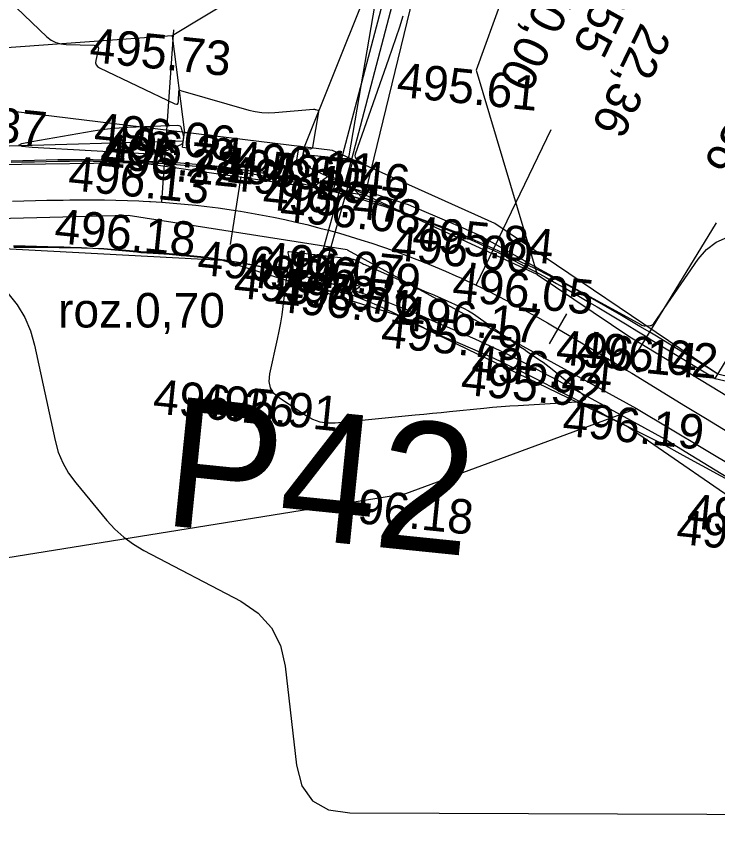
# Model space of a CAD drawing. Extents: x -636600 to -628587, y -1090963 to -1085869.
# Drawn here: x -629050.5 to -629009.89, y -1088563.76 to -1088516.49 of the extents above; entities that cross this region are included whole.
import ezdxf

# ---------------------------------------------------------------- set-up
doc = ezdxf.new("R2010")
doc.units = 0
for name, color, linetype in [('01_PARCELY_NÁVRH_PC', 7, 'Continuous'), ('03_PC_OBJEKTY_NÁVRH', 7, 'Continuous'), ('38', 7, 'Continuous'), ('40', 7, 'Continuous'), ('42', 7, 'Continuous'), ('60', 7, 'Continuous'), ('Ex_Minor Contours', 7, 'Continuous'), ('HEKTOMETRY100', 7, 'Continuous'), ('HEKTOMETRY20', 7, 'Continuous'), ('HL_BODY', 7, 'Continuous'), ('koty_vše', 7, 'Continuous'), ('POLOMERY', 7, 'Continuous'), ('popis', 7, 'Continuous'), ('propustky', 7, 'Continuous'), ('situace_osa', 7, 'Continuous'), ('situace_těleso', 7, 'Continuous'), ('situace_vozovka', 7, 'Continuous'), ('VRCHOLY', 7, 'Continuous')]:
    doc.layers.add(name, color=color, linetype=linetype)

msp = doc.modelspace()

# ---------------------------------------------------------------- linework, layer by layer
at = {"layer": '01_PARCELY_NÁVRH_PC'}
for points in [[(-628797.268, -1088599.367), (-628803.168, -1088601.999), (-628812.934, -1088601.582), (-628832.165, -1088595.244), (-628849.208, -1088588.577), (-628860.296, -1088586.669), (-628866.872, -1088586.344), (-628891.634, -1088589.889), (-628899.816, -1088590.081), (-628907.833, -1088588.742), (-628917.719, -1088585.175), (-628967.154, -1088562.949), (-628982.602, -1088553.887), (-628986.712, -1088549.129), (-629003.77, -1088538.689), (-629009.893, -1088537.205), (-629022.794, -1088528.495), (-629032.194, -1088524.262), (-629055.129, -1088521.456), (-629116.118, -1088523.665)], [(-629103.251, -1088532.065), (-629052.7, -1088529.864), (-629038.562, -1088530.601), (-629028.487, -1088533.779), (-629015.069, -1088540.253), (-629007.452, -1088545.511), (-628972.857, -1088565.488), (-628957.181, -1088573.303), (-628911.327, -1088593.589), (-628902.259, -1088595.576), (-628893.398, -1088595.701), (-628880.788, -1088593.696), (-628864.324, -1088592.366), (-628857.85, -1088592.936), (-628840.483, -1088598.193), (-628816.171, -1088607.624), (-628806.799, -1088608.916), (-628797.268, -1088607.75)]]:
    msp.add_lwpolyline(points, dxfattribs=at)
at = {"layer": '38'}
for p, q in [((-629040.878, -1088524.066), (-629040.771, -1088523.213)), ((-629040.771, -1088523.213), (-629040.473, -1088523.25)), ((-629040.58, -1088524.104), (-629040.473, -1088523.25)), ((-629040.878, -1088524.066), (-629040.58, -1088524.104)), ((-629034.135, -1088524.005), (-629034.308, -1088524.912)), ((-629033.841, -1088524.061), (-629034.135, -1088524.005)), ((-629033.841, -1088524.061), (-629034.014, -1088524.968)), ((-629034.014, -1088524.968), (-629034.308, -1088524.912))]:
    msp.add_line(p, q, dxfattribs=at)
at = {"layer": '40'}
for p, q in [((-629043.232, -1088524.972), (-629084.624, -1088525.542)), ((-629043.232, -1088524.972), (-629030.323, -1088526.822)), ((-629020.34, -1088531.44), (-629030.323, -1088526.822)), ((-629044.026, -1088528.027), (-629084.28, -1088529.065)), ((-629031.351, -1088530.004), (-629044.026, -1088528.027)), ((-629031.351, -1088530.004), (-629014.598, -1088539.193)), ((-629020.34, -1088531.44), (-629014.988, -1088535.042)), ((-629014.988, -1088535.042), (-628983.493, -1088554.218)), ((-629014.598, -1088539.193), (-628991.46, -1088553.094))]:
    msp.add_line(p, q, dxfattribs=at)
at = {"layer": '42'}
for p, q in [((-629016.062, -1088497.991), (-629023.876, -1088519.599)), ((-629027.993, -1088509.509), (-629041.485, -1088517.611)), ((-629041.485, -1088517.611), (-629085.392, -1088520.86)), ((-629041.485, -1088517.611), (-629040.771, -1088523.213)), ((-629023.876, -1088519.599), (-629020.34, -1088531.44)), ((-629027.956, -1088544.112), (-629014.598, -1088539.193)), ((-629065.914, -1088550.24), (-629027.956, -1088544.112))]:
    msp.add_line(p, q, dxfattribs=at)
at = {"layer": '60'}
for p, q in [((-629027.993, -1088509.509), (-629033.841, -1088524.061)), ((-629031.078, -1088524.765), (-629027.105, -1088509.57)), ((-629026.123, -1088509.6), (-629030.323, -1088526.822)), ((-629084.701, -1088524.921), (-629040.871, -1088523.705)), ((-629033.845, -1088524.493), (-629031.078, -1088524.765)), ((-629031.458, -1088526.123), (-629031.078, -1088524.765))]:
    msp.add_line(p, q, dxfattribs=at)
at = {"layer": 'Ex_Minor Contours'}
for points in [[(-629028.114, -1088516.487), (-629028.319, -1088517.108), (-629028.528, -1088517.729), (-629028.739, -1088518.348), (-629028.954, -1088518.967), (-629030.879, -1088524.463), (-629030.9, -1088524.562), (-629030.888, -1088524.65), (-629030.843, -1088524.728), (-629030.766, -1088524.794), (-629030.387, -1088525.04), (-629030.321, -1088525.087), (-629030.303, -1088525.112), (-629030.333, -1088525.114), (-629030.412, -1088525.093), (-629030.823, -1088524.963), (-629030.917, -1088524.947), (-629030.993, -1088524.966), (-629031.051, -1088525.018), (-629031.091, -1088525.105), (-629031.388, -1088526.109), (-629031.397, -1088526.129), (-629031.41, -1088526.14), (-629031.427, -1088526.142), (-629031.447, -1088526.136), (-629031.58, -1088526.071), (-629031.581, -1088526.071), (-629031.573, -1088526.072), (-629031.573, -1088526.07), (-629031.899, -1088525.828), (-629031.946, -1088525.784), (-629031.977, -1088525.734), (-629031.992, -1088525.676), (-629031.991, -1088525.612), (-629031.889, -1088524.841), (-629031.87, -1088524.774), (-629031.835, -1088524.728), (-629031.782, -1088524.702), (-629031.713, -1088524.696), (-629031.403, -1088524.713), (-629031.334, -1088524.707), (-629031.28, -1088524.681), (-629031.243, -1088524.635), (-629031.222, -1088524.568), (-629029.15, -1088512.396)], [(-629050.484, -1088516.003), (-629048.727, -1088517.669), (-629048.482, -1088517.864), (-629048.216, -1088518.005), (-629047.927, -1088518.091), (-629047.616, -1088518.124), (-629045.986, -1088518.155), (-629045.858, -1088518.175), (-629045.777, -1088518.232), (-629045.742, -1088518.325), (-629045.754, -1088518.454), (-629045.895, -1088519.04), (-629045.909, -1088519.177), (-629045.88, -1088519.293), (-629045.808, -1088519.388), (-629045.693, -1088519.464), (-629041.316, -1088521.551), (-629041.228, -1088521.579), (-629041.164, -1088521.567), (-629041.124, -1088521.516), (-629041.108, -1088521.425), (-629041.085, -1088520.807), (-629041.082, -1088520.788), (-629041.073, -1088520.776), (-629041.059, -1088520.772), (-629041.04, -1088520.774), (-629040.932, -1088520.805), (-629040.868, -1088520.824), (-629037.037, -1088521.914), (-629036.665, -1088522.002), (-629036.29, -1088522.056), (-629035.912, -1088522.075), (-629035.53, -1088522.06), (-629033.292, -1088521.872), (-629033.261, -1088521.871), (-629033.23, -1088521.873), (-629033.2, -1088521.879), (-629033.171, -1088521.889), (-629033.053, -1088521.933), (-629033.028, -1088521.946), (-629033.012, -1088521.965), (-629033.004, -1088521.988), (-629033.005, -1088522.016), (-629033.354, -1088524.064), (-629033.369, -1088524.114), (-629033.398, -1088524.149), (-629033.438, -1088524.169), (-629033.49, -1088524.173), (-629033.725, -1088524.16), (-629033.777, -1088524.165), (-629033.818, -1088524.184), (-629033.846, -1088524.219), (-629033.863, -1088524.269), (-629033.938, -1088524.68), (-629033.943, -1088524.755), (-629033.928, -1088524.823), (-629033.893, -1088524.882), (-629033.838, -1088524.934), (-629033.495, -1088525.189), (-629033.479, -1088525.203), (-629033.475, -1088525.212), (-629033.484, -1088525.215), (-629033.505, -1088525.213), (-629033.615, -1088525.193), (-629033.636, -1088525.19), (-629033.644, -1088525.191), (-629033.639, -1088525.197), (-629033.62, -1088525.207), (-629030.513, -1088526.711), (-629030.494, -1088526.717), (-629030.479, -1088526.715), (-629030.467, -1088526.705), (-629030.459, -1088526.687), (-629030.433, -1088526.6), (-629030.425, -1088526.582), (-629030.413, -1088526.571), (-629030.397, -1088526.567), (-629030.377, -1088526.57), (-629028.465, -1088527.174), (-629028.141, -1088527.281), (-629027.819, -1088527.395), (-629027.5, -1088527.518), (-629027.184, -1088527.648), (-629024.691, -1088528.709), (-629024.253, -1088528.904), (-629023.821, -1088529.11), (-629023.396, -1088529.329), (-629022.976, -1088529.56), (-629021.067, -1088530.647), (-629020.771, -1088530.815), (-629020.475, -1088530.981), (-629020.177, -1088531.146), (-629019.879, -1088531.309), (-629018.685, -1088531.96), (-629018.387, -1088532.122), (-629018.088, -1088532.286), (-629017.79, -1088532.449), (-629017.492, -1088532.612), (-629014.341, -1088534.343), (-629014.28, -1088534.372), (-629014.217, -1088534.392), (-629014.152, -1088534.403), (-629014.084, -1088534.405), (-629013.81, -1088534.395), (-629013.745, -1088534.386), (-629013.688, -1088534.363), (-629013.638, -1088534.327), (-629013.595, -1088534.277), (-629011.027, -1088530.558), (-629010.545, -1088529.99), (-629009.98, -1088529.563), (-629009.332, -1088529.276)], [(-629050.995, -1088532.526), (-629050.454, -1088533.2), (-629050.014, -1088533.926), (-629049.677, -1088534.705), (-629049.441, -1088535.536), (-629048.257, -1088541.05), (-629048.071, -1088541.719), (-629047.811, -1088542.353), (-629047.475, -1088542.949), (-629047.063, -1088543.51), (-629045.268, -1088545.678), (-629044.798, -1088546.193), (-629044.283, -1088546.654), (-629043.726, -1088547.062), (-629043.124, -1088547.415), (-629037.509, -1088550.361), (-629036.49, -1088551.046), (-629035.721, -1088551.902), (-629035.2, -1088552.929), (-629034.929, -1088554.127), (-629034.276, -1088559.844), (-629033.965, -1088561.053), (-629033.345, -1088561.918), (-629032.417, -1088562.439), (-629031.182, -1088562.616), (-629005.345, -1088562.713)]]:
    msp.add_lwpolyline(points, dxfattribs=at)
for points in [[(-629050.366, -1088523.947), (-629050.18, -1088523.85), (-629049.612, -1088523.731), (-629046.062, -1088523.126), (-629045.56, -1088523.049), (-629045.057, -1088522.988), (-629044.551, -1088522.943), (-629044.045, -1088522.914), (-629041.17, -1088522.799), (-629041.092, -1088522.806), (-629041.031, -1088522.835), (-629040.984, -1088522.885), (-629040.954, -1088522.957), (-629040.848, -1088523.348), (-629040.836, -1088523.401), (-629040.83, -1088523.454), (-629040.829, -1088523.507), (-629040.833, -1088523.561), (-629040.861, -1088523.778), (-629040.873, -1088523.828), (-629040.896, -1088523.869), (-629040.93, -1088523.902), (-629040.975, -1088523.928), (-629041.985, -1088524.347), (-629042.172, -1088524.413), (-629042.362, -1088524.457), (-629042.557, -1088524.479), (-629042.755, -1088524.478), (-629049.593, -1088524.079), (-629050.17, -1088524.024)], [(-629034.763, -1088530.122), (-629034.741, -1088530.11), (-629034.706, -1088530.109), (-629031.082, -1088530.538), (-629031.007, -1088530.55), (-629030.935, -1088530.569), (-629030.864, -1088530.595), (-629030.796, -1088530.626), (-629030.527, -1088530.767), (-629030.459, -1088530.802), (-629030.391, -1088530.835), (-629030.322, -1088530.868), (-629030.253, -1088530.899), (-629027.339, -1088532.185), (-629027.035, -1088532.319), (-629026.732, -1088532.453), (-629026.429, -1088532.586), (-629026.125, -1088532.72), (-629024.912, -1088533.256), (-629024.612, -1088533.398), (-629024.321, -1088533.553), (-629024.037, -1088533.722), (-629023.762, -1088533.906), (-629021.649, -1088535.389), (-629021.467, -1088535.516), (-629021.285, -1088535.642), (-629021.102, -1088535.768), (-629020.918, -1088535.893), (-629020.183, -1088536.391), (-629020.001, -1088536.517), (-629019.822, -1088536.648), (-629019.645, -1088536.782), (-629019.472, -1088536.921), (-629017.85, -1088538.249), (-629017.617, -1088538.487), (-629017.57, -1088538.664), (-629017.712, -1088538.78), (-629018.041, -1088538.836), (-629021.436, -1088539.036), (-629021.935, -1088539.068), (-629022.433, -1088539.105), (-629022.93, -1088539.147), (-629023.427, -1088539.195), (-629025.415, -1088539.395), (-629025.912, -1088539.445), (-629026.409, -1088539.495), (-629026.906, -1088539.544), (-629027.403, -1088539.593), (-629032.034, -1088540.047), (-629032.484, -1088540.055), (-629032.915, -1088539.988), (-629033.327, -1088539.845), (-629033.721, -1088539.628), (-629035.26, -1088538.61), (-629035.584, -1088538.331), (-629035.786, -1088538.004), (-629035.868, -1088537.627), (-629035.828, -1088537.201), (-629035.381, -1088535.19), (-629035.282, -1088534.718), (-629035.194, -1088534.245), (-629035.118, -1088533.769), (-629035.054, -1088533.291), (-629034.711, -1088530.503), (-629034.708, -1088530.462), (-629034.709, -1088530.421), (-629034.714, -1088530.38), (-629034.723, -1088530.34), (-629034.767, -1088530.179), (-629034.771, -1088530.145)], [(-629030.613, -1088532.141), (-629030.619, -1088532.16), (-629030.641, -1088532.18), (-629031.173, -1088532.549), (-629031.234, -1088532.585), (-629031.264, -1088532.588), (-629031.265, -1088532.557), (-629031.235, -1088532.493), (-629030.983, -1088532.034), (-629030.975, -1088532.023), (-629030.965, -1088532.016), (-629030.953, -1088532.012), (-629030.939, -1088532.013), (-629030.881, -1088532.022), (-629030.866, -1088532.025), (-629030.852, -1088532.028), (-629030.838, -1088532.033), (-629030.824, -1088532.038), (-629030.649, -1088532.11), (-629030.623, -1088532.125)]]:
    msp.add_lwpolyline(points, close=True, dxfattribs=at)
at = {"layer": 'HEKTOMETRY100'}
msp.add_lwpolyline([(-629037.506, -1088525.756), (-629038.122, -1088529.708)], dxfattribs=at)
at = {"layer": 'HEKTOMETRY20'}
msp.add_lwpolyline([(-629018.655, -1088533.719), (-629019.659, -1088535.449)], dxfattribs=at)
at = {"layer": 'HL_BODY'}
for points in [[(-629042.069, -1088527.255), (-629041.381, -1088517.278)], [(-629023.869, -1088532.062), (-629019.541, -1088523.047)], [(-629015.166, -1088536.979), (-629009.96, -1088528.441)]]:
    msp.add_lwpolyline(points, dxfattribs=at)
at = {"layer": 'POLOMERY'}
for points in [[(-629042.069, -1088527.255), (-629041.381, -1088517.278)], [(-629023.869, -1088532.062), (-629019.541, -1088523.047)], [(-629015.166, -1088536.979), (-629009.96, -1088528.441)]]:
    msp.add_lwpolyline(points, dxfattribs=at)
at = {"layer": 'popis'}
msp.add_lwpolyline([(-629010.039, -1088537.47), (-629006.587, -1088531.811)], dxfattribs=at)
at = {"layer": 'propustky'}
for p, q in [((-629033.328, -1088532.145), (-629031.696, -1088526.279)), ((-629032.829, -1088526.431), (-629032.708, -1088525.997)), ((-629030.3, -1088526.667), (-629032.708, -1088525.997)), ((-629032.943, -1088532.253), (-629031.311, -1088526.386)), ((-629030.42, -1088527.101), (-629032.829, -1088526.431)), ((-629030.42, -1088527.101), (-629030.3, -1088526.667)), ((-629034.34, -1088531.864), (-629034.219, -1088531.431)), ((-629031.811, -1088532.101), (-629034.219, -1088531.431)), ((-629031.931, -1088532.534), (-629034.34, -1088531.864)), ((-629031.931, -1088532.534), (-629031.811, -1088532.101))]:
    msp.add_line(p, q, dxfattribs=at)
at = {"layer": 'situace_osa'}
msp.add_lwpolyline([(-629050.731, -1088527.192), (-629050.065, -1088527.173), (-629049.399, -1088527.156), (-629048.732, -1088527.141), (-629048.066, -1088527.13), (-629047.783, -1088527.126), (-629047.399, -1088527.121), (-629046.732, -1088527.117), (-629046.066, -1088527.118), (-629045.399, -1088527.124), (-629044.732, -1088527.136), (-629044.066, -1088527.154), (-629043.4, -1088527.18), (-629043.156, -1088527.191), (-629042.785, -1088527.21), (-629042.734, -1088527.213), (-629042.069, -1088527.255), (-629041.417, -1088527.304), (-629040.767, -1088527.362), (-629040.117, -1088527.428), (-629039.469, -1088527.502), (-629038.821, -1088527.585), (-629038.174, -1088527.677), (-629037.814, -1088527.732), (-629037.529, -1088527.777), (-629036.885, -1088527.885), (-629036.243, -1088528.002), (-629035.602, -1088528.127), (-629034.963, -1088528.261), (-629034.325, -1088528.403), (-629033.69, -1088528.553), (-629033.056, -1088528.712), (-629032.92, -1088528.747), (-629032.425, -1088528.878), (-629031.796, -1088529.053), (-629031.169, -1088529.237), (-629030.545, -1088529.428), (-629029.923, -1088529.627), (-629029.304, -1088529.835), (-629028.687, -1088530.051), (-629028.152, -1088530.245), (-629028.074, -1088530.274), (-629027.463, -1088530.506), (-629026.856, -1088530.746), (-629026.252, -1088530.993), (-629025.651, -1088531.249), (-629025.053, -1088531.512), (-629024.725, -1088531.661), (-629024.459, -1088531.783), (-629023.869, -1088532.062), (-629023.558, -1088532.212), (-629023.27, -1088532.354), (-629022.674, -1088532.654), (-629022.082, -1088532.961), (-629021.494, -1088533.274), (-629020.908, -1088533.593), (-629020.325, -1088533.917), (-629019.745, -1088534.245), (-629019.168, -1088534.578), (-629019.157, -1088534.584), (-629018.592, -1088534.914), (-629018.018, -1088535.254), (-629017.446, -1088535.596), (-629016.875, -1088535.94), (-629016.305, -1088536.285), (-629015.735, -1088536.632), (-629015.166, -1088536.979), (-629014.871, -1088537.158), (-629011.759, -1088539.056), (-629010.602, -1088539.762), (-629006.333, -1088542.365)], dxfattribs=at)
at = {"layer": 'situace_těleso'}
for points in [[(-629009.893, -1088537.205), (-629010.426, -1088536.871), (-629013.529, -1088534.958), (-629013.826, -1088534.782), (-629014.401, -1088534.442), (-629014.979, -1088534.102), (-629015.56, -1088533.763), (-629016.143, -1088533.425), (-629016.731, -1088533.089), (-629017.323, -1088532.756), (-629017.909, -1088532.433), (-629017.919, -1088532.427), (-629018.52, -1088532.101), (-629019.127, -1088531.781), (-629019.738, -1088531.466), (-629020.354, -1088531.157), (-629020.978, -1088530.859), (-629021.608, -1088530.568), (-629022.232, -1088530.262), (-629022.534, -1088530.116), (-629022.86, -1088529.96), (-629023.48, -1088529.672), (-629023.758, -1088529.546), (-629024.1, -1088529.387), (-629024.725, -1088529.11), (-629025.364, -1088528.865), (-629026.004, -1088528.627), (-629026.647, -1088528.397), (-629027.286, -1088528.156), (-629027.367, -1088528.123), (-629027.92, -1088527.903), (-629028.559, -1088527.66), (-629029.201, -1088527.425), (-629029.846, -1088527.2), (-629030.495, -1088526.986), (-629031.039, -1088526.401), (-629031.666, -1088526.081), (-629032.161, -1088525.827), (-629032.264, -1088525.631), (-629033.128, -1088526.242), (-629033.792, -1088526.079), (-629034.459, -1088525.925), (-629035.128, -1088525.783), (-629035.799, -1088525.651), (-629036.473, -1088525.529), (-629037.148, -1088525.418), (-629037.447, -1088525.373), (-629037.825, -1088525.318), (-629038.503, -1088525.229), (-629039.182, -1088525.15), (-629039.863, -1088525.082), (-629040.544, -1088525.025), (-629041.227, -1088524.978), (-629041.909, -1088524.94), (-629042.605, -1088524.911), (-629042.658, -1088524.91), (-629043.045, -1088524.9), (-629043.301, -1088524.929), (-629043.992, -1088524.891), (-629044.681, -1088524.853), (-629045.368, -1088524.826), (-629046.054, -1088524.809), (-629046.739, -1088524.801), (-629047.421, -1088524.801), (-629047.813, -1088524.803), (-629048.101, -1088524.806), (-629048.779, -1088524.818), (-629049.454, -1088524.835), (-629050.128, -1088524.857), (-629050.799, -1088524.882)], [(-629050.653, -1088529.857), (-629049.992, -1088529.857), (-629049.334, -1088529.858), (-629048.678, -1088529.862), (-629048.024, -1088529.87), (-629047.748, -1088529.874), (-629047.373, -1088529.881), (-629046.725, -1088529.895), (-629046.079, -1088529.913), (-629045.437, -1088529.95), (-629044.797, -1088530.003), (-629044.162, -1088530.063), (-629043.53, -1088530.13), (-629043.299, -1088530.156), (-629042.948, -1088530.181), (-629042.9, -1088530.185), (-629042.274, -1088530.226), (-629041.661, -1088530.266), (-629041.048, -1088530.314), (-629040.437, -1088530.372), (-629039.826, -1088530.437), (-629039.216, -1088530.512), (-629038.607, -1088530.595), (-629038.268, -1088530.645), (-629037.999, -1088530.686), (-629037.393, -1088530.786), (-629036.788, -1088530.895), (-629036.185, -1088531.012), (-629035.602, -1088531.226), (-629035.031, -1088531.478), (-629034.464, -1088531.736), (-629033.902, -1088532.002), (-629033.782, -1088532.06), (-629033.339, -1088532.249), (-629032.729, -1088532.325), (-629032.119, -1088532.41), (-629031.509, -1088532.503), (-629030.922, -1088532.672), (-629030.354, -1088532.902), (-629029.791, -1088533.14), (-629029.303, -1088533.354), (-629029.232, -1088533.386), (-629028.676, -1088533.641), (-629028.126, -1088533.903), (-629027.579, -1088534.173), (-629027.037, -1088534.452), (-629026.499, -1088534.738), (-629026.195, -1088534.878), (-629025.941, -1088534.976), (-629025.375, -1088535.199), (-629025.076, -1088535.32), (-629024.798, -1088535.435), (-629024.221, -1088535.68), (-629023.643, -1088535.934), (-629023.066, -1088536.195), (-629022.489, -1088536.464), (-629021.911, -1088536.74), (-629021.333, -1088537.023), (-629020.753, -1088537.31), (-629020.743, -1088537.315), (-629020.174, -1088537.604), (-629019.593, -1088537.902), (-629019.012, -1088538.205), (-629018.428, -1088538.51), (-629017.843, -1088538.818), (-629017.256, -1088539.129), (-629016.667, -1088539.44), (-629016.361, -1088539.602), (-629013.095, -1088541.248), (-629011.909, -1088541.905), (-629007.507, -1088544.289)]]:
    msp.add_lwpolyline(points, dxfattribs=at)
at = {"layer": 'situace_vozovka'}
msp.add_line((-629010.039, -1088537.47), (-629003.932, -1088538.851), dxfattribs=at)
for points in [[(-629050.797, -1088524.943), (-629050.126, -1088524.924), (-629049.453, -1088524.907), (-629048.777, -1088524.892), (-629048.1, -1088524.88), (-629047.812, -1088524.876), (-629047.42, -1088524.871), (-629046.738, -1088524.867), (-629046.055, -1088524.868), (-629045.369, -1088524.874), (-629044.681, -1088524.886), (-629043.992, -1088524.906), (-629043.301, -1088524.932), (-629043.047, -1088524.944), (-629042.661, -1088524.964), (-629042.608, -1088524.967), (-629041.914, -1088525.01), (-629041.233, -1088525.061), (-629040.554, -1088525.122), (-629039.875, -1088525.191), (-629039.197, -1088525.269), (-629038.52, -1088525.356), (-629037.844, -1088525.451), (-629037.468, -1088525.509), (-629037.17, -1088525.556), (-629036.497, -1088525.669), (-629035.826, -1088525.791), (-629035.156, -1088525.922), (-629034.488, -1088526.062), (-629033.822, -1088526.21), (-629033.158, -1088526.367), (-629032.496, -1088526.533), (-629032.354, -1088526.569), (-629031.836, -1088526.707), (-629031.179, -1088526.89), (-629030.524, -1088527.081), (-629029.871, -1088527.281), (-629029.222, -1088527.49), (-629028.575, -1088527.706), (-629027.931, -1088527.932), (-629027.371, -1088528.135), (-629027.289, -1088528.166), (-629026.651, -1088528.408), (-629026.017, -1088528.658), (-629025.385, -1088528.917), (-629024.757, -1088529.184), (-629024.133, -1088529.459), (-629023.789, -1088529.614), (-629023.512, -1088529.742), (-629022.895, -1088530.033), (-629022.57, -1088530.191), (-629022.27, -1088530.339), (-629021.65, -1088530.651), (-629021.036, -1088530.969), (-629020.427, -1088531.293), (-629019.823, -1088531.621), (-629019.224, -1088531.955), (-629018.629, -1088532.292), (-629018.038, -1088532.632), (-629018.028, -1088532.638), (-629017.452, -1088532.975), (-629016.868, -1088533.32), (-629016.288, -1088533.666), (-629015.711, -1088534.014), (-629015.137, -1088534.362), (-629014.565, -1088534.71), (-629013.995, -1088535.058), (-629013.7, -1088535.237), (-629010.587, -1088537.135), (-629010.039, -1088537.47)], [(-629050.656, -1088529.772), (-629049.994, -1088529.784), (-629049.335, -1088529.796), (-629048.679, -1088529.812), (-629048.025, -1088529.83), (-629047.748, -1088529.839), (-629047.373, -1088529.852), (-629046.725, -1088529.877), (-629046.079, -1088529.908), (-629045.436, -1088529.943), (-629044.797, -1088529.985), (-629044.161, -1088530.032), (-629043.528, -1088530.086), (-629043.296, -1088530.108), (-629042.945, -1088530.126), (-629042.897, -1088530.129), (-629042.27, -1088530.168), (-629041.656, -1088530.214), (-629041.044, -1088530.268), (-629040.432, -1088530.331), (-629039.821, -1088530.401), (-629039.212, -1088530.479), (-629038.603, -1088530.565), (-629038.263, -1088530.617), (-629037.995, -1088530.66), (-629037.389, -1088530.762), (-629036.784, -1088530.872), (-629036.18, -1088530.99), (-629035.579, -1088531.115), (-629034.978, -1088531.249), (-629034.38, -1088531.39), (-629033.784, -1088531.54), (-629033.656, -1088531.573), (-629033.189, -1088531.697), (-629032.597, -1088531.861), (-629032.007, -1088532.034), (-629031.419, -1088532.214), (-629030.833, -1088532.402), (-629030.25, -1088532.597), (-629029.67, -1088532.8), (-629029.166, -1088532.984), (-629029.092, -1088533.011), (-629028.517, -1088533.229), (-629027.945, -1088533.455), (-629027.376, -1088533.688), (-629026.811, -1088533.929), (-629026.248, -1088534.176), (-629025.938, -1088534.316), (-629025.683, -1088534.42), (-629025.114, -1088534.656), (-629024.814, -1088534.784), (-629024.535, -1088534.905), (-629023.957, -1088535.163), (-629023.379, -1088535.429), (-629022.801, -1088535.702), (-629022.224, -1088535.983), (-629021.646, -1088536.269), (-629021.069, -1088536.562), (-629020.492, -1088536.86), (-629020.482, -1088536.865), (-629019.914, -1088537.163), (-629019.336, -1088537.47), (-629018.757, -1088537.781), (-629018.178, -1088538.095), (-629017.597, -1088538.412), (-629017.014, -1088538.731), (-629016.431, -1088539.052), (-629016.128, -1088539.219), (-629012.93, -1088540.977), (-629011.774, -1088541.683), (-629007.505, -1088544.286)]]:
    msp.add_lwpolyline(points, dxfattribs=at)
at = {"layer": 'VRCHOLY'}
msp.add_lwpolyline([(-629032.164, -1088526.613), (-629027.057, -1088507.276)], dxfattribs=at)

# ---------------------------------------------------------------- texts
at = {"layer": '03_PC_OBJEKTY_NÁVRH'}
msp.add_text('P42', height=7.5, rotation=354.1727, dxfattribs=at).set_placement((-629042.132, -1088545.936))
at = {"layer": 'HL_BODY'}
msp.add_text('KP1+814,655', height=2, rotation=244.3544, dxfattribs=at).set_placement((-629011.275, -1088503.521))
at = {"layer": 'koty_vše'}
for s, p in [('495.73', (-629046.318, -1088519.128)), ('495.61', (-629028.528, -1088521.135)), ('496.37', (-629056.992, -1088523.206)), ('496.06', (-629046.062, -1088524.04)), ('496.21', (-629045.423, -1088524.748)), ('495.78', (-629045.703, -1088525.222)), ('496.22', (-629045.765, -1088525.578)), ('496.11', (-629037.929, -1088525.654)), ('495.60', (-629038.818, -1088525.995)), ('495.46', (-629035.965, -1088526.277)), ('496.13', (-629047.555, -1088526.541)), ('496.15', (-629038.337, -1088526.537)), ('495.47', (-629036.29, -1088527.641)), ('496.08', (-629035.296, -1088528.325)), ('496.18', (-629048.349, -1088529.596)), ('495.84', (-629027.626, -1088530.012)), ('496.00', (-629028.868, -1088530.579)), ('496.14', (-629040.073, -1088531.436)), ('496.07', (-629036.324, -1088531.507)), ('495.71', (-629037.395, -1088532.122)), ('496.09', (-629035.332, -1088532.051)), ('495.79', (-629037.967, -1088532.767)), ('495.76', (-629035.387, -1088533.121)), ('496.05', (-629025.313, -1088532.942)), ('496.01', (-629035.604, -1088533.571)), ('496.17', (-629028.386, -1088534.619)), ('495.79', (-629029.444, -1088535.627)), ('496.14', (-629019.311, -1088536.611)), ('496.02', (-629018.123, -1088536.652)), ('496.24', (-629024.212, -1088537.478)), ('495.92', (-629024.819, -1088538.381)), ('496.26', (-629042.644, -1088539.467)), ('495.91', (-629040.055, -1088539.691)), ('496.19', (-629018.929, -1088540.761)), ('496.18', (-629032.279, -1088545.681)), ('496.44', (-629011.732, -1088546.099)), ('496.28', (-629012.339, -1088547.022))]:
    msp.add_text(s, height=2, rotation=354.1727, dxfattribs=at).set_placement(p)
at = {"layer": 'POLOMERY'}
for s, rotation, p in [('50,00', 244.3544, (-629019.684, -1088514.104)), ('22,36', 244.3544, (-629014.316, -1088516.786)), ('22,36', 238.6249, (-629007.265, -1088519.22))]:
    msp.add_text(s, height=2, rotation=rotation, dxfattribs=at).set_placement(p)
at = {"layer": 'popis'}
msp.add_text('roz.0,70', height=2, dxfattribs=at).set_placement((-629048.085, -1088534.509))

doc.saveas('drawing.dxf')
